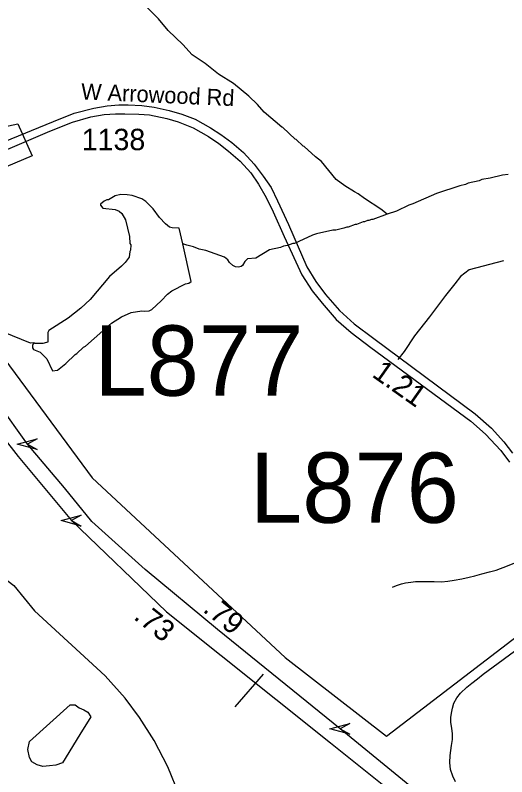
# Model space of a CAD drawing. Extents: x 1383679 to 1536984, y 460658 to 651027.
# Drawn here: x 1418729 to 1421601, y 513426 to 517873 of the extents above; entities that cross this region are included whole.
import ezdxf

# ---------------------------------------------------------------- set-up
doc = ezdxf.new("R2010")
doc.units = 0
for name, color, linetype in [('Default', 7, 'Continuous'), ('Exist Boundary Political City Limit New', 7, 'Continuous'), ('Exist Hydrographic Misc Water Feature', 7, 'Continuous'), ('Exist Road Non-System Type 51', 7, 'Continuous'), ('Exist Road Non-System Type 51 Label', 7, 'Continuous'), ('Exist Road Primary Interstate Divided Center Attributed', 7, 'Continuous'), ('Exist Road Primary Interstate Structure Cantilever Sign Attributed CELL', 7, 'Continuous'), ('Exist Road Primary Interstate Structure Cantilever Sign Number Label', 7, 'Continuous'), ('Exist Road Primary NC Structure Ovrhead Sign CELL', 7, 'Continuous'), ('Exist Road Secondary Mileage Hundredths English Label', 7, 'Continuous'), ('Exist Road Secondary Type 51 Divided Attributed', 7, 'Continuous'), ('Exist Road Secondary Type 51 Label', 7, 'Continuous'), ('Exist Road Secondary Type 51 Number Label', 7, 'Continuous'), ('Map Preparation Boundary City Limit Buffer Line', 7, 'Continuous')]:
    doc.layers.add(name, color=color, linetype=linetype)

msp = doc.modelspace()

# ---------------------------------------------------------------- linework, layer by layer
at = {"layer": 'Default'}
for points in [[(1418303.9, 517145.2), (1418744.9, 517237.5), (1418827.5, 517051.2), (1418434, 516886.5)], [(1418606.1, 515944.8), (1419179.1, 515171), (1420305.2, 514122.7)], [(1420305.2, 514122.7), (1420898.1, 513663.1), (1421663.2, 514248.7)], [(1419101.9, 513828.6), (1419129.6, 513817.9), (1419153.2, 513803.2), (1419170.4, 513776.7), (1419106.1, 513672.5), (1419004.5, 513507.5), (1418966.1, 513494.6), (1418930, 513489.7), (1418889.9, 513486.8), (1418856.1, 513495.8), (1418826.6, 513512.6), (1418811.3, 513539.1), (1418802.7, 513585.3), (1418812.2, 513633.1), (1419050.3, 513846.2), (1419078.3, 513845.3), (1419101.9, 513828.6)]]:
    msp.add_lwpolyline(points, dxfattribs=at)
at = {"layer": 'Exist Boundary Political City Limit New'}
for points in [[(1418303.9, 517145.2), (1418744.9, 517237.5), (1418827.5, 517051.2), (1418434, 516886.5)], [(1418606.1, 515944.8), (1419179.1, 515171), (1420305.2, 514122.7)], [(1420305.2, 514122.7), (1420898.1, 513663.1), (1421663.2, 514248.7)]]:
    msp.add_lwpolyline(points, dxfattribs=at)
at = {"layer": 'Exist Hydrographic Misc Water Feature'}
for points in [[(1420901.5, 516710.5), (1420864.2, 516739.6), (1420769.5, 516801.7), (1420732.2, 516830.5), (1420710.3, 516841), (1420655.1, 516876.2), (1420604.2, 516913.6), (1420518.2, 517019.2), (1420482.7, 517046), (1420418, 517105.5), (1420412.1, 517107.6), (1420370.9, 517146.5), (1420364.9, 517148.6), (1420292.4, 517216.2), (1420286.5, 517218.4), (1420184.1, 517306.9), (1420145, 517351.8), (1420094.4, 517400.6), (1420003.9, 517474.6), (1419917.1, 517528.5), (1419838.4, 517590.3), (1419762.4, 517641.9), (1419708.8, 517701.1), (1419622.5, 517783), (1419566, 517852.3), (1419450.5, 517968.8)], [(1421608.8, 516942.8), (1421576.7, 516939.5), (1421504.3, 516921.1), (1421456.1, 516914.2), (1421439.9, 516906.6), (1421375.6, 516892), (1421359.4, 516884.4), (1421327.2, 516877.1), (1421190.3, 516832.2), (1421053, 516771.3), (1421028.8, 516763.9), (1420956, 516729.5), (1420901.5, 516710.5)], [(1419707.5, 516538.1), (1419687.6, 516630.1), (1419645.6, 516631), (1419629.7, 516635.4), (1419606, 516653.9), (1419570.9, 516690.7), (1419533.9, 516741.5), (1419492.8, 516784.4), (1419469.3, 516800.9), (1419411.6, 516820.2), (1419383.7, 516824.8), (1419345.7, 516825.7), (1419313.6, 516818.4), (1419273, 516795.3), (1419265, 516795.5), (1419248.9, 516787.9), (1419226.5, 516770.4), (1419226.4, 516764.4), (1419240, 516746.1), (1419311.9, 516738.5), (1419335.7, 516728), (1419351.3, 516715.6), (1419372.6, 516677.2), (1419396.5, 516580.6), (1419397.6, 516540.7), (1419403.4, 516532.5), (1419402.7, 516500.6), (1419398.5, 516492.6), (1419393.8, 516460.7), (1419371.1, 516429.3), (1419350.6, 516407.7), (1419279.4, 516347.4), (1419166.4, 516212), (1419111.2, 516161.3), (1419038, 516102.9), (1418924.4, 516031.5), (1418920.1, 516019.6), (1418919, 515964.2), (1418910.9, 515961.8), (1418890.8, 515956.3), (1418842.7, 515955.4), (1418836.6, 515960.6)], [(1420901.5, 516710.5), (1420818.9, 516680.6), (1420810.9, 516680.8), (1420794.7, 516673.2), (1420786.7, 516673.4), (1420770.6, 516665.7), (1420762.6, 516665.9), (1420722.2, 516650.8), (1420714.2, 516651), (1420673.9, 516635.9), (1420665.9, 516636.1), (1420649.7, 516628.5), (1420601.4, 516617.5), (1420585.5, 516617.9), (1420489, 516596.1), (1420464.9, 516588.6), (1420359.7, 516539), (1420351.7, 516539.2), (1420319.5, 516527.9), (1420295.4, 516524.5), (1420279.2, 516516.8), (1420214.9, 516502.3), (1420133.8, 516454.1), (1420085.7, 516451.2), (1420071.4, 516435.6), (1420056.9, 516411.9), (1420048.8, 516406), (1420032.7, 516402.4), (1420016.7, 516402.8), (1420000.9, 516411.1), (1419981.3, 516429.6), (1419971.6, 516443.8), (1419951.9, 516460.2), (1419842.8, 516498.7), (1419803, 516507.5), (1419771.2, 516520.3), (1419731.4, 516529.1), (1419707.5, 516538.1)], [(1418836.6, 515960.6), (1418830.5, 515945.6), (1418830.2, 515929.7), (1418836.1, 515921.6), (1418873.7, 515904.7), (1418912.8, 515865.8), (1418947.1, 515795.9), (1418975.4, 515800.5), (1419024.3, 515839.3), (1419079.4, 515892.1), (1419089.6, 515897.9), (1419128.4, 515935), (1419138.5, 515940.7), (1419291.5, 516075.2), (1419350.2, 516111.9), (1419406.8, 516136.6), (1419469, 516147.2), (1419487, 516144.8), (1419511.1, 516146.3), (1419527.2, 516153.9), (1419582.3, 516204.6), (1419619.1, 516243.8), (1419643.7, 516263.2), (1419724.5, 516303.4), (1419742.6, 516309), (1419756.8, 516318.7), (1419707.5, 516538.1)], [(1418836.6, 515960.6), (1418818.8, 515957.9), (1418660.1, 516021.5)], [(1420933.7, 514533.2), (1420955.9, 514543.7), (1420986.6, 514551.8), (1421009.8, 514558.9), (1421040.6, 514562.6), (1421066.9, 514566.5), (1421101.9, 514565.7), (1421134.8, 514567.2), (1421177.5, 514567.3), (1421219.1, 514564.3), (1421256.4, 514569), (1421293.8, 514574.7), (1421338.8, 514582.5), (1421381.7, 514591.4), (1421414.7, 514599.5), (1421455.5, 514610.7), (1421499.5, 514621.8), (1421539.2, 514633), (1421605.4, 514657.8), (1421638.5, 514671.3), (1421667.2, 514681.7), (1421691.4, 514688.8), (1421711.2, 514691.6), (1421742.8, 514691.5)]]:
    msp.add_lwpolyline(points, dxfattribs=at)
at = {"layer": 'Exist Road Non-System Type 51'}
for points in [[(1421582.8, 516438.5), (1421382, 516387), (1421330.5, 516346.2), (1421297.9, 516304.2), (1421243.6, 516236.4), (1421150.1, 516111.7), (1421062.5, 516000.8), (1421000.9, 515909.5), (1420964.1, 515863.1)], [(1418035.6, 514928.8), (1418362.3, 514785.3), (1418522.3, 514693.1), (1418721.1, 514542.7), (1418840.5, 514394.2)], [(1419688.6, 513317.1), (1419619.6, 513484.4), (1419540.3, 513638.3), (1419454.2, 513772.1), (1419371.4, 513885.8), (1419254.2, 514016.2), (1418840.5, 514394.2)], [(1421301.8, 513397), (1421286.4, 513429.4), (1421272.4, 513468.1), (1421267.8, 513509.8), (1421270.9, 513550), (1421278.6, 513608.8), (1421283.2, 513644.3), (1421284.8, 513676.8), (1421280.1, 513709.2), (1421274, 513743.2), (1421274, 513772.7), (1421277.1, 513797.3), (1421283.2, 513826.8), (1421292.5, 513856.1), (1421309.5, 513887), (1421331.1, 513914.8), (1421368.2, 513948.8), (1421397.6, 513972.1), (1421430.1, 513998.3), (1421462.6, 514024.6), (1421703.8, 514202.4)]]:
    msp.add_lwpolyline(points, dxfattribs=at)
at = {"layer": 'Exist Road Primary Interstate Divided Center Attributed'}
for points in [[(1421506.3, 512988), (1420627.4, 513706.5), (1419910.3, 514285.3), (1419487.7, 514636.8), (1419176.9, 514917), (1419017.4, 515114.1), (1418800.4, 515368.2), (1418629.2, 515606.2), (1418553.2, 515719.1)], [(1418460.9, 515658), (1418745.6, 515295.4), (1419057.7, 514921.6), (1419612.7, 514388.9), (1420570.3, 513624.8), (1420883.3, 513375.9), (1421215.9, 513110.4)]]:
    msp.add_lwpolyline(points, dxfattribs=at)
at = {"layer": 'Exist Road Primary Interstate Structure Cantilever Sign Attributed CELL'}
for points in [[(1418857.2, 515336.6), (1418739.4, 515368.2), (1418857.2, 515399.7), (1418800.4, 515368.2)], [(1419114.5, 514890), (1418996.8, 514921.6), (1419114.5, 514953.1), (1419057.7, 514921.6)], [(1420684.2, 513675), (1420566.4, 513706.5), (1420684.2, 513738.1), (1420627.4, 513706.5)]]:
    msp.add_lwpolyline(points, close=True, dxfattribs=at)
at = {"layer": 'Exist Road Primary NC Structure Ovrhead Sign CELL'}
msp.add_line((1420013.2, 513834.2), (1420179.1, 514025.1), dxfattribs=at)
at = {"layer": 'Exist Road Secondary Type 51 Divided Attributed'}
for points in [[(1418326.7, 516996.2), (1418951.5, 517252.4), (1419072.5, 517301.2), (1419188.5, 517330.5), (1419266.7, 517343.1), (1419333.8, 517348.7), (1419388.3, 517348.7), (1419469.3, 517345.9), (1419540.6, 517336.1), (1419628.6, 517316.6), (1419702.7, 517294.2), (1419779.5, 517264.8), (1419868.9, 517215.9), (1419930.4, 517176.8), (1419994.7, 517129.2), (1420061.7, 517071.9), (1420124.6, 517003.4), (1420177.7, 516933.6), (1420223.8, 516866.5), (1420261.5, 516788.2), (1420325.8, 516649.8), (1420433.4, 516403.8), (1420485.1, 516317.1), (1420541, 516241.6), (1420623.4, 516148), (1420710, 516071.1), (1420824.6, 515984.4), (1421415.6, 515545.5), (1421512, 515461.6), (1421584.7, 515381.9), (1421635, 515314.8)], [(1418348, 516946.9), (1418767.9, 517126.5), (1418931.4, 517196.3), (1419064.1, 517248.1), (1419169.7, 517279.4), (1419247.9, 517292), (1419315, 517297.6), (1419369.5, 517297.6), (1419450.5, 517294.8), (1419514, 517291.4), (1419614.6, 517270.4), (1419681.7, 517249.5), (1419768.3, 517214.5), (1419857.6, 517163.6), (1419919.1, 517124.5), (1419975.9, 517078.1), (1420042.9, 517020.8), (1420105.8, 516952.3), (1420151.2, 516886), (1420195.9, 516809.1), (1420236.4, 516723.9), (1420299.3, 516581.3), (1420402.7, 516356.2), (1420464.1, 516262.6), (1420522.2, 516190.5), (1420604.6, 516096.9), (1420691.2, 516020), (1420805.8, 515933.3), (1421390.5, 515502.2), (1421477.1, 515426.7), (1421565.9, 515330.8), (1421616.2, 515263.7)]]:
    msp.add_lwpolyline(points, dxfattribs=at)
at = {"layer": 'Map Preparation Boundary City Limit Buffer Line'}
for points in [[(1418303.9, 517145.2), (1418744.9, 517237.5), (1418827.5, 517051.2), (1418434, 516886.5)], [(1418303.9, 517145.2), (1418744.9, 517237.5), (1418827.5, 517051.2), (1418434, 516886.5)], [(1418606.1, 515944.8), (1419179.1, 515171), (1420305.2, 514122.7)], [(1418606.1, 515944.8), (1419179.1, 515171), (1420305.2, 514122.7)], [(1420305.2, 514122.7), (1420898.1, 513663.1), (1421663.2, 514248.7)], [(1420305.2, 514122.7), (1420898.1, 513663.1), (1421663.2, 514248.7)]]:
    msp.add_lwpolyline(points, dxfattribs=at)

# ---------------------------------------------------------------- texts
at = {"layer": 'Exist Road Non-System Type 51 Label'}
msp.add_text('Emerald Meadow Ln', height=95, rotation=297.6726, dxfattribs=at).set_placement((1418281.5, 513520.4))
at = {"layer": 'Exist Road Primary Interstate Structure Cantilever Sign Number Label'}
for s, p in [('L877', (1419191.8, 515651)), ('L876', (1420101.1, 514909))]:
    msp.add_text(s, height=410.1, dxfattribs=at).set_placement(p)
at = {"layer": 'Exist Road Secondary Mileage Hundredths English Label'}
for s, rotation, p in [('1.21', 324.7347, (1420807.4, 515766)), ('.79', 321.0932, (1419819.4, 514394.3)), ('.73', 321.4153, (1419415, 514351.2))]:
    msp.add_text(s, height=125, rotation=rotation, dxfattribs=at).set_placement(p)
at = {"layer": 'Exist Road Secondary Type 51 Label'}
msp.add_text('W Arrowood Rd', height=95, rotation=357.4923, dxfattribs=at).set_placement((1419111.8, 517381))
at = {"layer": 'Exist Road Secondary Type 51 Number Label'}
msp.add_text('1138', height=125, dxfattribs=at).set_placement((1419117, 517084.5))

doc.saveas('drawing.dxf')
